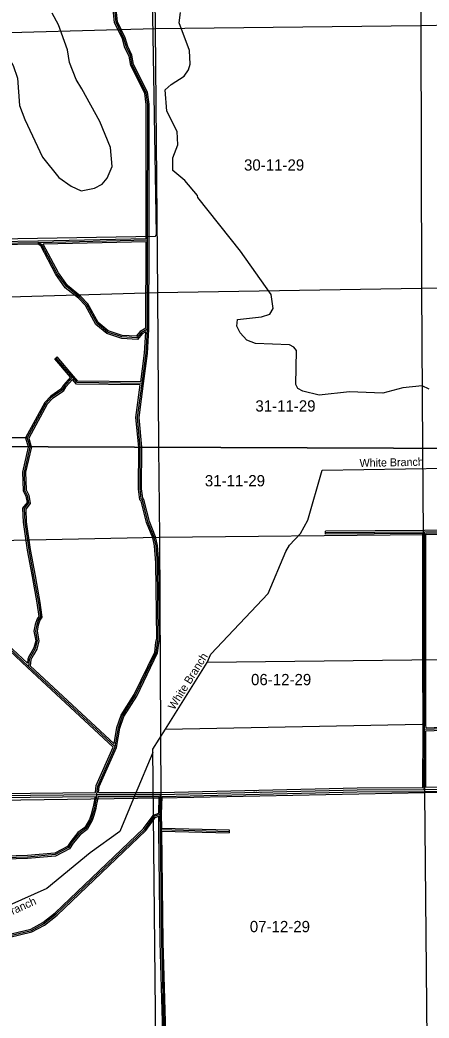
# Model space of a CAD drawing. Extents: x 457167 to 656239, y 1787309 to 1969297.
# Drawn here: x 519094 to 527283, y 1867028 to 1886987 of the extents above; entities that cross this region are included whole.
import ezdxf

# ---------------------------------------------------------------- set-up
doc = ezdxf.new("R2010")
doc.units = 0
for name, color, linetype in [('Level 1', 7, 'Continuous'), ('Level 2', 7, 'Continuous'), ('Level 22', 7, 'Continuous'), ('Level 23', 7, 'Continuous'), ('Level 31', 7, 'Continuous'), ('Level 32', 7, 'Continuous'), ('Level 34', 7, 'Continuous'), ('Level 41', 7, 'Continuous'), ('Level 5', 7, 'Continuous'), ('Level 63', 7, 'Continuous'), ('Level 7', 7, 'Continuous')]:
    doc.layers.add(name, color=color, linetype=linetype)

msp = doc.modelspace()

# ---------------------------------------------------------------- linework, layer by layer
at = {"layer": 'Level 1'}
for p, q in [((527110.553, 1892176.439), (527117.747, 1886879.073)), ((521740.608, 1892109.113), (521797.839, 1886817.176)), ((527117.747, 1886879.073), (532401.835, 1886955.356)), ((516353.059, 1886670.795), (521797.839, 1886817.176)), ((521797.839, 1886817.176), (527117.747, 1886879.073)), ((521797.839, 1886817.176), (521845.12, 1881529.346)), ((527117.747, 1886879.073), (527131.293, 1881613.595)), ((527131.293, 1881613.595), (521845.12, 1881529.346)), ((532441.272, 1881681.596), (527131.293, 1881613.595)), ((527131.293, 1881613.595), (527152.327, 1878422.399)), ((521845.12, 1881529.346), (516420.173, 1881368.76)), ((521845.12, 1881529.346), (521870.446, 1878442.193)), ((521870.447, 1878442.193), (521885.165, 1876646.713)), ((527152.328, 1878422.399), (527163.673, 1876699.418)), ((527163.673, 1876699.418), (532510.538, 1876821.979)), ((516474.292, 1876528.446), (521885.165, 1876646.713)), ((521885.165, 1876646.713), (527163.673, 1876699.418)), ((521885.165, 1876646.713), (521910.834, 1871428.78)), ((527195.597, 1871535.579), (527163.673, 1876699.418)), ((527195.597, 1871535.579), (532494.216, 1871610.245)), ((516544.176, 1871352.411), (521910.834, 1871428.78)), ((521910.834, 1871428.78), (527195.597, 1871535.579)), ((521910.834, 1871428.78), (521962.457, 1866198.703)), ((527245.135, 1866287.472), (527195.597, 1871535.579))]:
    msp.add_line(p, q, dxfattribs=at)
at = {"layer": 'Level 22'}
for p, q in [((527187.366, 1871600.788), (529846.986, 1871657.47)), ((516541.438, 1871457.091), (520634.822, 1871500.113)), ((520634.822, 1871500.113), (521401.972, 1871497.322)), ((521401.972, 1871497.322), (521757.706, 1871496.033)), ((521757.706, 1871496.033), (521910.118, 1871495.482))]:
    msp.add_line(p, q, dxfattribs=at)
msp.add_lwpolyline([(521910.118, 1871495.482), (525845.199, 1871589.108), (527187.366, 1871600.788)], dxfattribs=at)
at = {"layer": 'Level 23'}
for p, q in [((527187.714, 1871560.788), (529847.84, 1871617.477)), ((527217.519, 1871641.44), (529816.394, 1871696.826)), ((516542.382, 1871417.097), (520596.771, 1871459.71)), ((516570.681, 1871497.4), (520608.75, 1871539.841)), ((520657.866, 1871460.028), (521401.827, 1871457.322)), ((520669.082, 1871539.988), (521402.119, 1871537.322)), ((521401.828, 1871457.322), (521757.561, 1871456.033)), ((521402.118, 1871537.322), (521757.851, 1871536.033)), ((521757.561, 1871456.033), (521879.123, 1871455.593)), ((521757.851, 1871536.033), (521909.716, 1871535.483))]:
    msp.add_line(p, q, dxfattribs=at)
for points in [[(521909.715, 1871535.483), (525844.55, 1871629.105), (527157.514, 1871640.53)], [(521939.156, 1871456.161), (525845.849, 1871549.111), (527187.714, 1871560.788)]]:
    msp.add_lwpolyline(points, dxfattribs=at)
at = {"layer": 'Level 31'}
for p, q in [((521648.634, 1882580.248), (519467.581, 1882530.764)), ((521645.071, 1880805.31), (521648.634, 1882580.248)), ((521648.634, 1882580.248), (521648.608, 1882660.977)), ((519451.357, 1882530.46), (517741.801, 1882503.706)), ((519467.581, 1882530.764), (519451.357, 1882530.46)), ((520144.833, 1879843.118), (519812.858, 1880228.709)), ((519236.266, 1878630.066), (519290.299, 1878451.863)), ((519268.081, 1874059.338), (516477.334, 1876659.223)), ((527189.966, 1876744.466), (525211.69, 1876731.754)), ((527191.236, 1874180.071), (527189.966, 1876744.466)), ((527191.817, 1872882.239), (527191.236, 1874180.071)), ((520996.562, 1872449.351), (519268.081, 1874059.338)), ((527187.366, 1871600.788), (527191.853, 1872801.147)), ((527191.853, 1872801.147), (527191.817, 1872882.239)), ((521900.427, 1871103.513), (521910.118, 1871495.482)), ((521904.403, 1870795.131), (521900.427, 1871103.513)), ((521904.403, 1870795.131), (523279.846, 1870760.005))]:
    msp.add_line(p, q, dxfattribs=at)
for points in [[(521648.608, 1882660.977), (521653.705, 1885298.479), (521621.154, 1885532.058), (521339.754, 1886083.276), (521307.053, 1886275.036), (521224.327, 1886442.251), (521175.028, 1886617.343), (521017.818, 1886943.016), (520985.924, 1887268.231)], [(521645.071, 1880805.31), (521519.782, 1880730.489), (521436.075, 1880630.791), (521136.159, 1880648.608), (520844.788, 1880741.671), (520636.747, 1880917.344), (520429.758, 1881293.383), (520288.75, 1881443.721), (520022.627, 1881653.429), (519840.349, 1881912.286), (519533.908, 1882488.701), (519467.581, 1882530.764)], [(521537.747, 1879718.4), (521618.19, 1880321.759), (521645.071, 1880805.31)], [(520144.833, 1879843.118), (519989.585, 1879668.047), (519936.775, 1879580.602), (519728.527, 1879440.637), (519614.188, 1879318.145), (519236.266, 1878630.066)], [(521537.747, 1879718.4), (520238.6, 1879734.408), (520144.833, 1879843.118)], [(521502.1, 1878443.574), (521446.846, 1879038.715), (521537.747, 1879718.4)], [(519290.3, 1878451.863), (519291.901, 1878446.584), (519176.789, 1877943.728), (519186.587, 1877581.869), (519240.596, 1877475.123), (519267.73, 1877327.748), (519178.561, 1877217.166), (519189.332, 1876946.577), (519269.686, 1876392.091), (519367.957, 1875864.085), (519463.039, 1875333.182), (519503.049, 1875053.031), (519467.201, 1874994.981), (519430.543, 1874889.66), (519405.58, 1874763.568), (519440.816, 1874568.891), (519400.801, 1874416.308), (519337.724, 1874308.539), (519301.863, 1874247.216), (519280.681, 1874197.476), (519268.081, 1874059.338)], [(521779.193, 1876639.29), (521655.281, 1876948.471), (521548.686, 1877382.317), (521523.645, 1877407.499), (521499.556, 1877607.589), (521502.572, 1878438.499), (521502.101, 1878443.574)], [(529799.476, 1876767.858), (529741.051, 1876801.511), (527189.966, 1876744.466)], [(521863.518, 1874621.868), (521844.162, 1876130.685), (521820.266, 1876472.594), (521779.193, 1876639.29)], [(520996.562, 1872449.351), (521064.775, 1872832.381), (521149.016, 1873073.895), (521409.175, 1873481.318), (521820.813, 1874338.383), (521846.323, 1874529.93), (521863.518, 1874621.868)], [(527191.853, 1872801.147), (528367.685, 1872846.902), (528501.343, 1872946.444), (529827.026, 1872991.366)], [(520634.822, 1871500.113), (520651.977, 1871666.961), (520996.562, 1872449.351)], [(520634.822, 1871500.113), (520593.281, 1871277.353), (520583.849, 1871221.386), (520546.776, 1871089.884), (520513.308, 1870987.096), (520414.367, 1870818.001), (520275.255, 1870714.509), (520135.255, 1870543.02), (520063.583, 1870435.281), (519798.007, 1870295.161), (519244.16, 1870247.38), (517434.016, 1870192.64), (516872.521, 1869803.827), (516371.772, 1869410.431)], [(515126.835, 1867038.379), (515842.472, 1867358.219), (518189.221, 1868508.353), (519324.026, 1868779.069), (519566.359, 1868911.634), (519817.205, 1869110.714), (521590.665, 1870796.267), (521763.034, 1871034.191)], [(521763.034, 1871034.191), (521783.501, 1871062.481), (521900.427, 1871103.513)], [(521999.102, 1866268.201), (521932.541, 1868544.099), (521904.403, 1870795.131)]]:
    msp.add_lwpolyline(points, dxfattribs=at)
at = {"layer": 'Level 32'}
for p, q in [((519450.888, 1882560.456), (517770.015, 1882534.152)), ((519467.019, 1882560.759), (519450.888, 1882560.456)), ((521618.625, 1882609.575), (519467.019, 1882560.759)), ((521618.573, 1882549.557), (519560.357, 1882502.861)), ((521615.106, 1880822.356), (521618.573, 1882549.556)), ((521618.625, 1882609.576), (521618.609, 1882660.968)), ((521675.07, 1880804.446), (521678.635, 1882580.188)), ((521678.635, 1882580.257), (521678.609, 1882660.986)), ((519451.826, 1882500.462), (517769.29, 1882474.131)), ((519459.129, 1882500.599), (519451.92, 1882500.464)), ((519790.123, 1880209.135), (519835.594, 1880248.282)), ((520104.995, 1879843.41), (519790.123, 1880209.135)), ((520167.569, 1879862.691), (519835.594, 1880248.282)), ((519203.894, 1878633.443), (519258.914, 1878451.981)), ((519268.64, 1878626.689), (519321.684, 1878451.746)), ((527189.775, 1876774.466), (525211.498, 1876761.753)), ((525211.883, 1876701.753), (525211.498, 1876761.753)), ((519247.632, 1874037.386), (516496.915, 1876599.98)), ((519243.763, 1874122.996), (516508.702, 1876671.002)), ((527159.981, 1876714.271), (525211.883, 1876701.753)), ((527161.236, 1874180.056), (527159.982, 1876714.271)), ((527221.236, 1874180.086), (527219.982, 1876715.128)), ((527161.818, 1872882.226), (527161.236, 1874180.058)), ((527221.818, 1872882.251), (527221.236, 1874180.084)), ((520960.514, 1872441.93), (519247.634, 1874037.385)), ((520976.689, 1872508.861), (519299.295, 1874071.263)), ((527157.515, 1871640.529), (527161.853, 1872801.133)), ((527161.853, 1872801.133), (527161.818, 1872882.226)), ((527217.519, 1871641.44), (527221.746, 1872772.286)), ((527221.84, 1872832.336), (527221.818, 1872882.251)), ((521870.949, 1871124.961), (521879.124, 1871455.593)), ((521930.433, 1871103.334), (521939.156, 1871456.161)), ((521874.406, 1870794.745), (521870.969, 1871061.38)), ((521934.03, 1870824.384), (521930.434, 1871103.335)), ((521934.03, 1870824.385), (523280.611, 1870789.996)), ((521934.792, 1870764.344), (523279.08, 1870730.014)), ((523280.611, 1870789.996), (523279.08, 1870730.014))]:
    msp.add_line(p, q, dxfattribs=at)
for points in [[(521618.608, 1882661.036), (521623.7, 1885296.428), (521592.138, 1885522.916), (521310.95, 1886073.716), (521278.217, 1886265.666), (521196.203, 1886431.441), (521146.865, 1886606.676), (520988.482, 1886934.778), (520956.066, 1887265.303)], [(521678.609, 1882660.986), (521683.71, 1885300.531), (521650.17, 1885541.201), (521368.557, 1886092.836), (521335.889, 1886284.406), (521252.45, 1886453.06), (521203.191, 1886628.011), (521047.154, 1886951.253), (521015.78, 1887271.159)], [(521611.984, 1880750.606), (521539.505, 1880707.324), (521449.353, 1880599.948), (521130.62, 1880618.884), (520829.985, 1880714.906), (520613.145, 1880898.008), (520405.295, 1881275.611), (520268.41, 1881421.552), (520000.62, 1881632.576), (519814.74, 1881896.546), (519511.142, 1882467.613), (519459.13, 1882500.599)], [(521615.105, 1880822.356), (521500.058, 1880753.653), (521422.798, 1880661.632), (521141.699, 1880678.332), (520859.591, 1880768.437), (520660.349, 1880936.68), (520454.22, 1881311.155), (520309.089, 1881465.889), (520044.635, 1881674.281), (519865.958, 1881928.025), (519560.357, 1882502.861)], [(521511.525, 1879748.726), (521588.3, 1880324.578), (521611.984, 1880750.606)], [(521567.485, 1879714.436), (521648.08, 1880318.939), (521675.07, 1880804.446)], [(520104.995, 1879843.409), (519965.321, 1879685.902), (519914.528, 1879601.796), (519708.94, 1879463.62), (519589.698, 1879335.876), (519203.894, 1878633.443)], [(520144.521, 1879797.548), (520013.85, 1879650.192), (519959.022, 1879559.407), (519748.114, 1879417.654), (519638.678, 1879300.415), (519268.64, 1878626.689)], [(521503.524, 1879688.818), (520224.712, 1879704.576), (520144.521, 1879797.548)], [(521511.525, 1879748.726), (520252.486, 1879764.241), (520167.55, 1879862.713)], [(521471.96, 1878443.686), (521416.66, 1879039.324), (521503.524, 1879688.818)], [(521532.24, 1878443.461), (521477.033, 1879038.105), (521567.483, 1879714.423)], [(519258.915, 1878451.981), (519260.877, 1878445.507), (519146.696, 1877946.716), (519156.781, 1877574.331), (519211.874, 1877465.437), (519235.731, 1877335.859), (519148.136, 1877227.228), (519159.418, 1876943.821), (519240.082, 1876387.193), (519338.445, 1875858.696), (519433.415, 1875328.416), (519471.814, 1875059.548), (519439.948, 1875007.946), (519401.521, 1874897.542), (519375.046, 1874763.819), (519410.112, 1874570.079), (519372.826, 1874427.906), (519311.829, 1874323.688), (519275.006, 1874260.72), (519251.233, 1874204.893), (519243.763, 1874122.996)], [(519321.685, 1878451.746), (519322.923, 1878447.66), (519206.881, 1877940.741), (519216.395, 1877589.408), (519269.316, 1877484.809), (519299.728, 1877319.636), (519208.985, 1877207.104), (519219.247, 1876949.332), (519299.29, 1876396.989), (519397.471, 1875869.474), (519492.662, 1875337.949), (519534.285, 1875046.515), (519494.455, 1874982.016), (519459.565, 1874881.777), (519436.112, 1874763.318), (519471.519, 1874567.701), (519428.775, 1874404.711), (519363.619, 1874293.391), (519328.721, 1874233.713), (519310.129, 1874190.057), (519299.295, 1874071.263)], [(521750.566, 1876630.076), (521626.651, 1876939.266), (521521.54, 1877367.07), (521495.093, 1877393.664), (521469.548, 1877605.843), (521472.566, 1878437.163), (521471.961, 1878443.686)], [(521807.821, 1876648.502), (521683.913, 1876957.675), (521575.832, 1877397.564), (521552.196, 1877421.333), (521529.562, 1877609.334), (521532.577, 1878439.834), (521532.241, 1878443.461)], [(529829.135, 1876785.394), (529748.761, 1876831.692), (527189.775, 1876774.466)], [(529769.817, 1876750.32), (529733.34, 1876771.331), (527219.982, 1876715.127)], [(521833.483, 1874624.458), (521814.176, 1876129.445), (521790.519, 1876467.925), (521750.566, 1876630.075)], [(521893.556, 1874619.277), (521874.15, 1876131.924), (521850.013, 1876477.262), (521807.821, 1876648.503)], [(520976.689, 1872508.861), (521035.659, 1872839.999), (521121.844, 1873087.086), (521382.915, 1873495.938), (521791.705, 1874347.072), (521816.689, 1874534.671), (521833.483, 1874624.458)], [(521025.469, 1872440.55), (521093.891, 1872824.762), (521176.188, 1873060.705), (521435.435, 1873466.699), (521849.921, 1874329.694), (521875.957, 1874525.188), (521893.556, 1874619.277)], [(527221.747, 1872772.286), (528378.144, 1872817.286), (528511.737, 1872916.778), (529797.486, 1872960.346)], [(527221.841, 1872832.336), (528357.225, 1872876.518), (528490.95, 1872976.109), (529797.132, 1873020.371)], [(520608.749, 1871539.841), (520622.617, 1871674.73), (520960.514, 1872441.93)], [(520669.082, 1871539.988), (520681.336, 1871659.193), (521025.469, 1872440.55)], [(520657.866, 1871460.027), (520622.821, 1871272.111), (520613.163, 1871214.805), (520575.488, 1871081.167), (520540.834, 1870974.735), (520437.176, 1870797.578), (520296.144, 1870692.657), (520159.421, 1870525.183), (520084.334, 1870412.308), (519806.636, 1870265.794), (519245.903, 1870217.418), (517443.797, 1870162.921), (516890.342, 1869779.678), (516390.306, 1869386.839)], [(520596.771, 1871459.71), (520563.741, 1871282.596), (520554.535, 1871227.969), (520518.064, 1871098.601), (520485.783, 1870999.458), (520391.56, 1870838.425), (520254.366, 1870736.361), (520111.088, 1870560.856), (520042.832, 1870458.252), (519789.379, 1870324.53), (519242.416, 1870277.341), (517424.236, 1870222.359), (516854.698, 1869827.976), (516413.794, 1869481.593)], [(515114.594, 1867065.768), (515829.746, 1867385.392), (518179.013, 1868536.761), (519313.156, 1868807.318), (519549.715, 1868936.725), (519797.507, 1869133.382), (521567.992, 1870816.107), (521738.74, 1871051.791)], [(515171.221, 1867025.355), (515855.199, 1867331.046), (518199.427, 1868479.946), (519334.898, 1868750.821), (519583.002, 1868886.543), (519836.903, 1869088.046), (521613.336, 1870776.427), (521787.329, 1871016.591)], [(521738.728, 1871051.776), (521764.702, 1871087.677), (521870.948, 1871124.961)], [(521787.341, 1871016.606), (521802.3, 1871037.284), (521870.969, 1871061.38)], [(521968.746, 1866279.921), (521902.546, 1868543.472), (521874.406, 1870794.756)], [(522029.09, 1866269.078), (521962.536, 1868544.725), (521934.792, 1870764.344)]]:
    msp.add_lwpolyline(points, dxfattribs=at)
at = {"layer": 'Level 5'}
for p, q in [((515085.723, 1878616.702), (519237.265, 1878636.734)), ((522010.235, 1872806.591), (522839.775, 1874137.751)), ((522010.235, 1872806.591), (527145.751, 1872906.916)), ((521751.328, 1872334.635), (521401.972, 1871497.322))]:
    msp.add_line(p, q, dxfattribs=at)
for points in [[(521809.44, 1882663.301), (521826.239, 1882704.912), (521672.059, 1891817.106), (521639.365, 1892017.31), (521581.128, 1894651.801)], [(515085.723, 1878616.702), (515064.814, 1882501.543), (515106.654, 1882551.425), (521809.44, 1882663.301)], [(522839.775, 1874137.751), (522915.325, 1874304.245), (524061.292, 1875517.676), (524414.099, 1876358.533), (524489.52, 1876483.346), (524707.021, 1876716.082), (524857.921, 1876982.348), (525144.536, 1877981.786), (528479.252, 1878037.848)], [(536401.213, 1873561.041), (535485.394, 1873930.745), (535235.21, 1873898.181), (535093.687, 1873965.331), (535078.581, 1874457.237), (532810.854, 1874381.098), (532652.102, 1874264.885), (529859.245, 1874215.419), (522839.775, 1874137.751)], [(520188.173, 1858240.453), (520320.552, 1860540.879), (520322.446, 1861141.087), (520444.75, 1862891.315), (520456.16, 1863858.29), (520517.292, 1864733.403), (520576.371, 1864958.327), (521638.677, 1866080.317), (521764.476, 1866321.682), (521815.086, 1866504.916), (521750.534, 1872407.262), (522010.235, 1872806.591)], [(521401.972, 1871497.322), (521091.898, 1870754.803), (520502.015, 1870334.766), (519633.557, 1869619.395), (517343.404, 1868595.506), (515517.234, 1868196.186), (514887.081, 1867841.845), (514212.505, 1867190.952), (513142.025, 1866211.045), (512396.526, 1865505.549), (511987.954, 1865109.308), (510755.641, 1864282.098)]]:
    msp.add_lwpolyline(points, dxfattribs=at)
at = {"layer": 'Level 63'}
for points in [[(497176.54, 1878534.741), (536942.563, 1878385.707), (537088.612, 1923840.983), (497371.386, 1923990.389), (497176.54, 1878534.741)], [(496982.082, 1833080.334), (536796.8, 1832931.691), (536942.564, 1878385.707), (497176.541, 1878534.741), (496982.082, 1833080.334)]]:
    msp.add_lwpolyline(points, dxfattribs=at)
at = {"layer": 'Level 7'}
for points in [[(518131.631, 1887401.847), (518670.816, 1886566.474), (518961.02, 1886073.686), (519043.565, 1885823.331), (519083.485, 1885272.999), (519190.973, 1884997.574), (519547.022, 1884246.131), (519870.835, 1883836.635), (520120.362, 1883660.754), (520320.147, 1883568.394), (520320.147, 1883568.394), (520587.101, 1883625.899), (520737.382, 1883700.442), (520837.812, 1883825.186), (520938.6, 1884058.283), (520906.463, 1884433.511), (520691.41, 1884959.391), (520335.042, 1885610.772), (520218.917, 1885794.566), (520086.619, 1886136.781), (520045.754, 1886386.997), (519863.951, 1886887.766), (519739.655, 1887121.581)], [(527284.967, 1879602.937), (527143.474, 1879670.057), (526759.877, 1879629.611), (526359.372, 1879522.514), (525692.54, 1879549.686), (525083.79, 1879484.957), (524758.904, 1879561.025), (524659.061, 1879619.675), (524617.609, 1879694.836), (524628.168, 1880378.412), (524578.345, 1880445.273), (524486.774, 1880487.243), (523811.631, 1880514.416), (523636.767, 1880581.655), (523503.872, 1880732.137), (523437.609, 1880865.749), (523446.366, 1880999.102), (523930.034, 1881047.55), (524096.956, 1881105.373), (524164.005, 1881213.526), (524123.21, 1881497.093), (523509.134, 1882366.066), (522653.88, 1883435.86), (522645.71, 1883477.581), (522396.57, 1883778.475), (522155.473, 1883979.326), (522156.258, 1884229.422), (522257.135, 1884487.52), (522241.31, 1884754.346), (522034.21, 1885163.483), (522002.242, 1885588.773), (522119.272, 1885696.746), (522378.254, 1885862.664), (522470.344, 1885987.408), (522504.052, 1886103.991), (522488.257, 1886379.157), (522281.614, 1886930.008), (522307.311, 1887138.353)]]:
    msp.add_lwpolyline(points, dxfattribs=at)

# ---------------------------------------------------------------- texts
at = {"layer": 'Level 2'}
for s, p in [('30-11-29', (523579.311, 1883974.481)), ('31-11-29', (523806.308, 1879155.945)), ('31-11-29', (522795.288, 1877660.665)), ('06-12-29', (523720.167, 1873683.86)), ('07-12-29', (523695.115, 1868744.783))]:
    msp.add_text(s, height=225, dxfattribs=at).set_placement(p)
at = {"layer": 'Level 34'}
for s, rotation, p in [('STEFLIK ROAD', 270.0277805, (527178.049, 1875569.98)), ('STEFLIK ROAD', 270.0251806, (527179.288, 1872949.403)), ('STATE HWY 20', 359.7917167, (521460.739, 1871484.611)), ('STATE HWY 100', 1.3622472, (523753.266, 1871526.833)), ('WATER OAK ROAD', 270.7380972, (521888.132, 1871087.575)), ('WATER OAK ROAD', 271.6746, (521949.281, 1867544.151))]:
    msp.add_text(s, height=25, rotation=rotation, dxfattribs=at).set_placement(p)
at = {"layer": 'Level 41'}
for rotation, p in [(1.0740444, (525893.955, 1878048.212)), (57.8833056, (522181.45, 1873176.976)), (24.0879833, (518264.616, 1868784.569))]:
    msp.add_text('White Branch', height=160, rotation=rotation, dxfattribs=at).set_placement(p)

doc.saveas('drawing.dxf')
